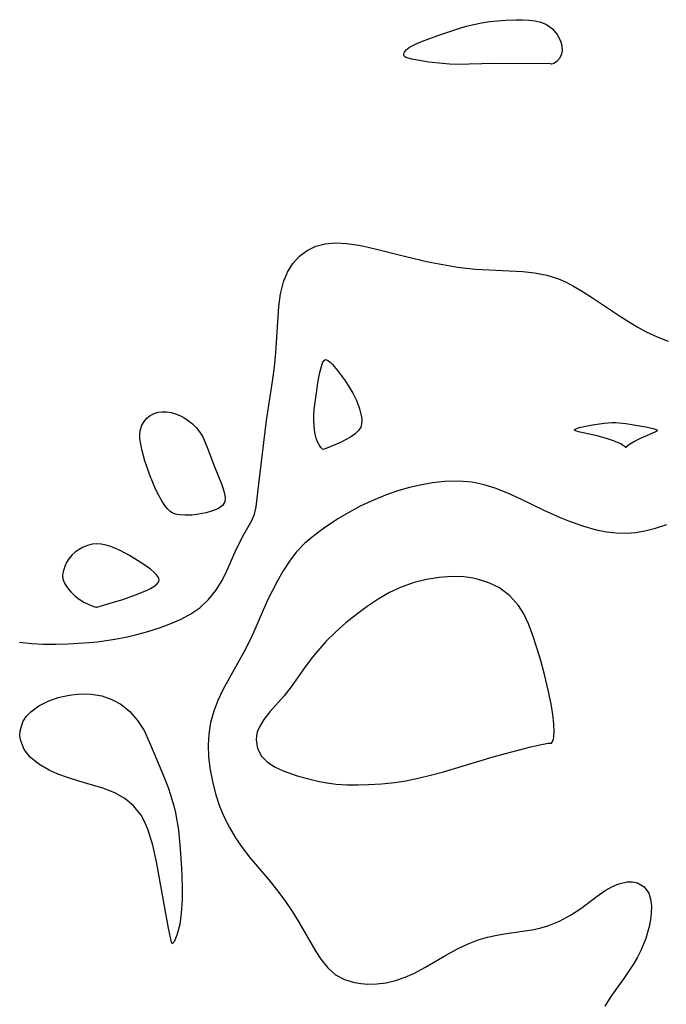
# Model space of a CAD drawing. Header units: metres. Extents: x 1073367 to 1082519, y 1569854 to 1574957.
# Tile 553 of 656: x 1077658 to 1077744, y 1574787 to 1574918. Entities that reach past the tile are written whole.
import ezdxf

# ---------------------------------------------------------------- set-up
doc = ezdxf.new("R2010")
doc.units = ezdxf.units.M
doc.layers.add('CGG_CurvaNivelLidar_v1', color=253, linetype='Continuous', lineweight=30)

msp = doc.modelspace()

# ---------------------------------------------------------------- linework, layer by layer
at = {"layer": 'CGG_CurvaNivelLidar_v1'}
for p, q in [((1077713.6455, 1574915.7705, 68), (1077716.4112, 1574916.687, 68)), ((1077716.4112, 1574916.687, 68), (1077717.3976, 1574916.9852, 68)), ((1077717.3976, 1574916.9852, 68), (1077718.3948, 1574917.2437, 68)), ((1077718.3948, 1574917.2437, 68), (1077719.4335, 1574917.4506, 68)), ((1077719.4335, 1574917.4506, 68), (1077720.4806, 1574917.6058, 68)), ((1077720.4806, 1574917.6058, 68), (1077721.5306, 1574917.7207, 68)), ((1077721.5306, 1574917.7207, 68), (1077722.5779, 1574917.803, 68)), ((1077722.5779, 1574917.803, 68), (1077723.9692, 1574917.8608, 68)), ((1077723.9692, 1574917.8608, 68), (1077724.8337, 1574917.8516, 68)), ((1077724.8337, 1574917.8516, 68), (1077725.6805, 1574917.7981, 68)), ((1077725.6805, 1574917.7981, 68), (1077726.5015, 1574917.6914, 68)), ((1077726.5015, 1574917.6914, 68), (1077727.2863, 1574917.5178, 68)), ((1077727.2863, 1574917.5178, 68), (1077728.0246, 1574917.2156, 68)), ((1077728.0246, 1574917.2156, 68), (1077728.8057, 1574916.6426, 68)), ((1077728.8057, 1574916.6426, 68), (1077729.4306, 1574915.9001, 68)), ((1077711.9591, 1574915.1622, 68), (1077713.6455, 1574915.7705, 68)), ((1077729.4306, 1574915.9001, 68), (1077729.8638, 1574915.0652, 68)), ((1077709.4481, 1574913.856, 68), (1077709.9027, 1574914.2022, 68)), ((1077709.9027, 1574914.2022, 68), (1077710.4935, 1574914.5316, 68)), ((1077710.4935, 1574914.5316, 68), (1077711.1885, 1574914.8507, 68)), ((1077711.1885, 1574914.8507, 68), (1077711.9591, 1574915.1622, 68)), ((1077729.8638, 1574915.0652, 68), (1077730.0482, 1574914.3936, 68)), ((1077730.0482, 1574914.3936, 68), (1077730.0819, 1574913.7479, 68)), ((1077709.1416, 1574913.3741, 68), (1077709.2107, 1574913.5573, 68)), ((1077709.1428, 1574913.1582, 68), (1077709.1416, 1574913.3741, 68)), ((1077709.238, 1574912.9828, 68), (1077709.1428, 1574913.1582, 68)), ((1077709.2107, 1574913.5573, 68), (1077709.3128, 1574913.7093, 68)), ((1077709.4202, 1574912.8588, 68), (1077709.238, 1574912.9828, 68)), ((1077709.3128, 1574913.7093, 68), (1077709.4481, 1574913.856, 68)), ((1077710.2116, 1574912.632, 68), (1077709.4202, 1574912.8588, 68)), ((1077729.9603, 1574913.1624, 68), (1077729.7007, 1574912.6706, 68)), ((1077730.0819, 1574913.7479, 68), (1077729.9603, 1574913.1624, 68)), ((1077712.4522, 1574912.2489, 68), (1077710.2116, 1574912.632, 68)), ((1077714.2471, 1574912.045, 68), (1077712.4522, 1574912.2489, 68)), ((1077715.1881, 1574911.9782, 68), (1077714.2471, 1574912.045, 68)), ((1077716.146, 1574911.9484, 68), (1077715.1881, 1574911.9782, 68)), ((1077721.0852, 1574912.0569, 68), (1077716.146, 1574911.9484, 68)), ((1077728.5, 1574912.0086, 68), (1077721.0852, 1574912.0569, 68)), ((1077728.6993, 1574911.9559, 68), (1077728.5, 1574912.0086, 68)), ((1077729.0026, 1574912.0502, 68), (1077728.6993, 1574911.9559, 68)), ((1077729.3598, 1574912.2929, 68), (1077729.0026, 1574912.0502, 68)), ((1077729.7007, 1574912.6706, 68), (1077729.3598, 1574912.2929, 68)), ((1077697.4926, 1574887.8484, 68), (1077698.7461, 1574888.1904, 68)), ((1077698.7461, 1574888.1904, 68), (1077700.1481, 1574888.3122, 68)), ((1077700.1481, 1574888.3122, 68), (1077701.6174, 1574888.2368, 68)), ((1077701.6174, 1574888.2368, 68), (1077703.1356, 1574888.0139, 68)), ((1077703.1356, 1574888.0139, 68), (1077703.8701, 1574887.8684, 68)), ((1077695.3256, 1574886.5367, 68), (1077696.3433, 1574887.2934, 68)), ((1077696.3433, 1574887.2934, 68), (1077697.4926, 1574887.8484, 68)), ((1077703.8701, 1574887.8684, 68), (1077705.3618, 1574887.5245, 68)), ((1077705.3618, 1574887.5245, 68), (1077709.4205, 1574886.4848, 68)), ((1077693.7413, 1574884.4187, 68), (1077694.4485, 1574885.5621, 68)), ((1077694.4485, 1574885.5621, 68), (1077695.3256, 1574886.5367, 68)), ((1077709.4205, 1574886.4848, 68), (1077712.3647, 1574885.8042, 68)), ((1077712.3647, 1574885.8042, 68), (1077714.3061, 1574885.4198, 68)), ((1077714.3061, 1574885.4198, 68), (1077716.2514, 1574885.1018, 68)), ((1077693.2085, 1574883.1391, 68), (1077693.7413, 1574884.4187, 68)), ((1077716.2514, 1574885.1018, 68), (1077718.6301, 1574884.8307, 68)), ((1077718.6301, 1574884.8307, 68), (1077724.9052, 1574884.5019, 68)), ((1077724.9052, 1574884.5019, 68), (1077726.4207, 1574884.3366, 68)), ((1077726.4207, 1574884.3366, 68), (1077728.0692, 1574884.0202, 68)), ((1077728.0692, 1574884.0202, 68), (1077729.6292, 1574883.5217, 68)), ((1077692.8166, 1574881.5604, 68), (1077693.2085, 1574883.1391, 68)), ((1077729.6292, 1574883.5217, 68), (1077730.6249, 1574883.0868, 68)), ((1077730.6249, 1574883.0868, 68), (1077731.598, 1574882.5831, 68)), ((1077692.5935, 1574879.8798, 68), (1077692.8166, 1574881.5604, 68)), ((1077731.598, 1574882.5831, 68), (1077732.8702, 1574881.8322, 68)), ((1077732.8702, 1574881.8322, 68), (1077734.1265, 1574881.0189, 68)), ((1077734.1265, 1574881.0189, 68), (1077737.6803, 1574878.6204, 68)), ((1077692.2214, 1574873.7625, 68), (1077692.5935, 1574879.8798, 68)), ((1077737.6803, 1574878.6204, 68), (1077738.8491, 1574877.874, 68)), ((1077738.8491, 1574877.874, 68), (1077740.0202, 1574877.1766, 68)), ((1077740.0202, 1574877.1766, 68), (1077741.2094, 1574876.532, 68)), ((1077741.2094, 1574876.532, 68), (1077742.659, 1574875.8475, 68)), ((1077742.659, 1574875.8475, 68), (1077744.1302, 1574875.275, 68)), ((1077692.0266, 1574871.8424, 68), (1077692.2214, 1574873.7625, 68)), ((1077698.2872, 1574872.1196, 67.5), (1077698.438, 1574872.4886, 67.5)), ((1077698.438, 1574872.4886, 67.5), (1077698.6436, 1574872.7688, 67.5)), ((1077698.6436, 1574872.7688, 67.5), (1077698.777, 1574872.8351, 67.5)), ((1077698.777, 1574872.8351, 67.5), (1077698.9027, 1574872.8328, 67.5)), ((1077698.9027, 1574872.8328, 67.5), (1077699.1872, 1574872.6931, 67.5)), ((1077699.1872, 1574872.6931, 67.5), (1077699.3962, 1574872.5212, 67.5)), ((1077699.3962, 1574872.5212, 67.5), (1077699.7057, 1574872.2087, 67.5)), ((1077691.7725, 1574869.9244, 68), (1077692.0266, 1574871.8424, 68)), ((1077697.822, 1574870.0137, 67.5), (1077698.0354, 1574871.1539, 67.5)), ((1077698.0354, 1574871.1539, 67.5), (1077698.2872, 1574872.1196, 67.5)), ((1077699.7057, 1574872.2087, 67.5), (1077700.3737, 1574871.4074, 67.5)), ((1077700.3737, 1574871.4074, 67.5), (1077701.4198, 1574869.972, 67.5)), ((1077690.9808, 1574864.7944, 68), (1077691.7725, 1574869.9244, 68)), ((1077697.4433, 1574867.5367, 67.5), (1077697.822, 1574870.0137, 67.5)), ((1077701.4198, 1574869.972, 67.5), (1077702.404, 1574868.4081, 67.5)), ((1077702.404, 1574868.4081, 67.5), (1077702.9194, 1574867.35, 67.5)), ((1077697.2775, 1574866.2468, 67.5), (1077697.4433, 1574867.5367, 67.5)), ((1077702.9194, 1574867.35, 67.5), (1077703.2891, 1574866.3061, 67.5)), ((1077676.0913, 1574865.706, 68), (1077676.6219, 1574865.8712, 68)), ((1077676.6219, 1574865.8712, 68), (1077677.1869, 1574865.947, 68)), ((1077677.1869, 1574865.947, 68), (1077677.7716, 1574865.9395, 68)), ((1077677.7716, 1574865.9395, 68), (1077678.3628, 1574865.8493, 68)), ((1077678.3628, 1574865.8493, 68), (1077678.9315, 1574865.6827, 68)), ((1077697.2305, 1574865.5121, 67.5), (1077697.2775, 1574866.2468, 67.5)), ((1077703.2891, 1574866.3061, 67.5), (1077703.5221, 1574865.2795, 67.5)), ((1077674.4734, 1574864.1429, 68), (1077674.7673, 1574864.6338, 68)), ((1077674.7673, 1574864.6338, 68), (1077675.1427, 1574865.0674, 68)), ((1077675.1427, 1574865.0674, 68), (1077675.5866, 1574865.4307, 68)), ((1077675.5866, 1574865.4307, 68), (1077676.0913, 1574865.706, 68)), ((1077678.9315, 1574865.6827, 68), (1077679.4898, 1574865.4487, 68)), ((1077679.4898, 1574865.4487, 68), (1077680.0324, 1574865.1578, 68)), ((1077680.0324, 1574865.1578, 68), (1077680.6177, 1574864.7709, 68)), ((1077680.6177, 1574864.7709, 68), (1077681.1677, 1574864.328, 68)), ((1077689.943, 1574856.3801, 68), (1077690.9808, 1574864.7944, 68)), ((1077697.2223, 1574864.7349, 67.5), (1077697.2305, 1574865.5121, 67.5)), ((1077697.309, 1574863.5342, 67.5), (1077697.2223, 1574864.7349, 67.5)), ((1077703.5221, 1574865.2795, 67.5), (1077703.5699, 1574864.7877, 67.5)), ((1077703.5699, 1574864.7877, 67.5), (1077703.5538, 1574864.3209, 67.5)), ((1077735.6419, 1574864.4298, 67.5), (1077736.6892, 1574864.5112, 67.5)), ((1077736.6892, 1574864.5112, 67.5), (1077737.2136, 1574864.5138, 67.5)), ((1077737.2136, 1574864.5138, 67.5), (1077738.5283, 1574864.388, 67.5)), ((1077674.1993, 1574862.9882, 68), (1077674.2794, 1574863.6034, 68)), ((1077674.2794, 1574863.6034, 68), (1077674.4734, 1574864.1429, 68)), ((1077681.1677, 1574864.328, 68), (1077681.6719, 1574863.8321, 68)), ((1077681.6719, 1574863.8321, 68), (1077682.1169, 1574863.2815, 68)), ((1077682.1169, 1574863.2815, 68), (1077682.5296, 1574862.6066, 68)), ((1077697.4106, 1574862.9679, 67.5), (1077697.309, 1574863.5342, 67.5)), ((1077703.1489, 1574863.4354, 67.5), (1077702.6841, 1574863.0023, 67.5)), ((1077703.4458, 1574863.8857, 67.5), (1077703.1489, 1574863.4354, 67.5)), ((1077703.5538, 1574864.3209, 67.5), (1077703.4458, 1574863.8857, 67.5)), ((1077731.696, 1574863.5454, 67.5), (1077731.7944, 1574863.6391, 67.5)), ((1077731.7566, 1574863.4521, 67.5), (1077731.696, 1574863.5454, 67.5)), ((1077732.2516, 1574863.2702, 67.5), (1077731.7566, 1574863.4521, 67.5)), ((1077731.7944, 1574863.6391, 67.5), (1077732.3384, 1574863.8299, 67.5)), ((1077734.7419, 1574862.7296, 67.5), (1077732.2516, 1574863.2702, 67.5)), ((1077732.3384, 1574863.8299, 67.5), (1077734.1069, 1574864.2028, 67.5)), ((1077734.1069, 1574864.2028, 67.5), (1077735.6419, 1574864.4298, 67.5)), ((1077738.5283, 1574864.388, 67.5), (1077741.1787, 1574863.9336, 67.5)), ((1077742.3698, 1574863.2219, 67.5), (1077740.2364, 1574862.2929, 67.5)), ((1077741.1787, 1574863.9336, 67.5), (1077742.3135, 1574863.6723, 67.5)), ((1077742.3135, 1574863.6723, 67.5), (1077742.5479, 1574863.5798, 67.5)), ((1077742.612, 1574863.3693, 67.5), (1077742.3698, 1574863.2219, 67.5)), ((1077742.5479, 1574863.5798, 67.5), (1077742.6603, 1574863.4819, 67.5)), ((1077742.6603, 1574863.4819, 67.5), (1077742.612, 1574863.3693, 67.5)), ((1077674.2241, 1574862.3361, 68), (1077674.1993, 1574862.9882, 68)), ((1077674.3248, 1574861.6557, 68), (1077674.2241, 1574862.3361, 68)), ((1077682.5296, 1574862.6066, 68), (1077682.8766, 1574861.8801, 68)), ((1077682.8766, 1574861.8801, 68), (1077683.1811, 1574861.1203, 68)), ((1077697.5559, 1574862.4392, 67.5), (1077697.4106, 1574862.9679, 67.5)), ((1077697.7343, 1574861.9706, 67.5), (1077697.5559, 1574862.4392, 67.5)), ((1077697.9325, 1574861.5767, 67.5), (1077697.7343, 1574861.9706, 67.5)), ((1077700.7554, 1574861.869, 67.5), (1077699.4846, 1574861.3192, 67.5)), ((1077701.4404, 1574862.2127, 67.5), (1077700.7554, 1574861.869, 67.5)), ((1077702.0987, 1574862.5927, 67.5), (1077701.4404, 1574862.2127, 67.5)), ((1077702.6841, 1574863.0023, 67.5), (1077702.0987, 1574862.5927, 67.5)), ((1077736.1057, 1574862.3564, 67.5), (1077734.7419, 1574862.7296, 67.5)), ((1077736.758, 1574862.1397, 67.5), (1077736.1057, 1574862.3564, 67.5)), ((1077737.3466, 1574861.9095, 67.5), (1077736.758, 1574862.1397, 67.5)), ((1077737.8401, 1574861.6737, 67.5), (1077737.3466, 1574861.9095, 67.5)), ((1077739.6633, 1574862.0126, 67.5), (1077738.8583, 1574861.5261, 67.5)), ((1077740.2364, 1574862.2929, 67.5), (1077739.6633, 1574862.0126, 67.5)), ((1077674.4768, 1574860.9527, 68), (1077674.3248, 1574861.6557, 68)), ((1077674.8904, 1574859.4184, 68), (1077674.4768, 1574860.9527, 68)), ((1077683.1811, 1574861.1203, 68), (1077684.0257, 1574858.7808, 68)), ((1077698.1818, 1574861.207, 67.5), (1077697.9325, 1574861.5767, 67.5)), ((1077698.3864, 1574860.9885, 67.5), (1077698.1818, 1574861.207, 67.5)), ((1077698.5, 1574860.938, 67.5), (1077698.3864, 1574860.9885, 67.5)), ((1077699.4846, 1574861.3192, 67.5), (1077698.5, 1574860.938, 67.5)), ((1077738.2282, 1574861.4376, 67.5), (1077737.8401, 1574861.6737, 67.5)), ((1077738.4575, 1574861.2523, 67.5), (1077738.2282, 1574861.4376, 67.5)), ((1077738.5, 1574861.1563, 67.5), (1077738.4575, 1574861.2523, 67.5)), ((1077738.5078, 1574861.2204, 67.5), (1077738.5, 1574861.1563, 67.5)), ((1077738.8583, 1574861.5261, 67.5), (1077738.5078, 1574861.2204, 67.5)), ((1077675.531, 1574857.5403, 68), (1077674.8904, 1574859.4184, 68)), ((1077684.0257, 1574858.7808, 68), (1077685.0102, 1574856.3896, 68)), ((1077675.9204, 1574856.5607, 68), (1077675.531, 1574857.5403, 68)), ((1077714.5374, 1574856.6996, 68), (1077712.9295, 1574856.5198, 68)), ((1077716.3715, 1574856.7494, 68), (1077714.5374, 1574856.6996, 68)), ((1077718.1863, 1574856.5955, 68), (1077716.3715, 1574856.7494, 68)), ((1077676.343, 1574855.6105, 68), (1077675.9204, 1574856.5607, 68)), ((1077676.7373, 1574854.8242, 68), (1077676.343, 1574855.6105, 68)), ((1077685.0102, 1574856.3896, 68), (1077685.253, 1574855.7314, 68)), ((1077685.253, 1574855.7314, 68), (1077685.4329, 1574855.1059, 68)), ((1077689.6103, 1574853.3499, 68), (1077689.943, 1574856.3801, 68)), ((1077708.4975, 1574855.5018, 68), (1077706.9459, 1574854.9721, 68)), ((1077709.9042, 1574855.903, 68), (1077708.4975, 1574855.5018, 68)), ((1077711.3217, 1574856.234, 68), (1077709.9042, 1574855.903, 68)), ((1077712.9295, 1574856.5198, 68), (1077711.3217, 1574856.234, 68)), ((1077719.7827, 1574856.2584, 68), (1077718.1863, 1574856.5955, 68)), ((1077721.3554, 1574855.7606, 68), (1077719.7827, 1574856.2584, 68)), ((1077722.992, 1574855.1021, 68), (1077721.3554, 1574855.7606, 68)), ((1077677.1365, 1574854.1205, 68), (1077676.7373, 1574854.8242, 68)), ((1077677.5262, 1574853.5252, 68), (1077677.1365, 1574854.1205, 68)), ((1077685.4329, 1574855.1059, 68), (1077685.5166, 1574854.5239, 68)), ((1077685.5166, 1574854.5239, 68), (1077685.46, 1574854.001, 68)), ((1077705.1307, 1574854.243, 68), (1077703.3599, 1574853.4144, 68)), ((1077706.9459, 1574854.9721, 68), (1077705.1307, 1574854.243, 68)), ((1077724.6141, 1574854.3554, 68), (1077722.992, 1574855.1021, 68)), ((1077727.7141, 1574852.8512, 68), (1077724.6141, 1574854.3554, 68)), ((1077677.889, 1574853.0617, 68), (1077677.5262, 1574853.5252, 68)), ((1077678.1866, 1574852.7585, 68), (1077677.889, 1574853.0617, 68)), ((1077678.4018, 1574852.5963, 68), (1077678.1866, 1574852.7585, 68)), ((1077683.8466, 1574852.8023, 68), (1077682.967, 1574852.5402, 68)), ((1077684.5994, 1574853.1359, 68), (1077683.8466, 1574852.8023, 68)), ((1077685.1591, 1574853.5368, 68), (1077684.5994, 1574853.1359, 68)), ((1077685.46, 1574854.001, 68), (1077685.1591, 1574853.5368, 68)), ((1077689.396, 1574852.3936, 68), (1077689.6103, 1574853.3499, 68)), ((1077703.3599, 1574853.4144, 68), (1077701.8675, 1574852.6148, 68)), ((1077729.8574, 1574851.8961, 68), (1077727.7141, 1574852.8512, 68)), ((1077678.5, 1574852.5848, 68), (1077678.4018, 1574852.5963, 68)), ((1077678.5871, 1574852.4967, 68), (1077678.5, 1574852.5848, 68)), ((1077678.9223, 1574852.3817, 68), (1077678.5871, 1574852.4967, 68)), ((1077679.455, 1574852.2782, 68), (1077678.9223, 1574852.3817, 68)), ((1077680.2092, 1574852.2234, 68), (1077679.455, 1574852.2782, 68)), ((1077681.0861, 1574852.2475, 68), (1077680.2092, 1574852.2234, 68)), ((1077682.0258, 1574852.3539, 68), (1077681.0861, 1574852.2475, 68)), ((1077682.967, 1574852.5402, 68), (1077682.0258, 1574852.3539, 68)), ((1077687.9572, 1574849.6852, 68), (1077689.0107, 1574851.5267, 68)), ((1077689.0107, 1574851.5267, 68), (1077689.396, 1574852.3936, 68)), ((1077700.4233, 1574851.7496, 68), (1077698.5141, 1574850.4635, 68)), ((1077701.8675, 1574852.6148, 68), (1077700.4233, 1574851.7496, 68)), ((1077730.9968, 1574851.4366, 68), (1077729.8574, 1574851.8961, 68)), ((1077732.8143, 1574850.7859, 68), (1077730.9968, 1574851.4366, 68)), ((1077698.5141, 1574850.4635, 68), (1077697.2215, 1574849.497, 68)), ((1077734.6462, 1574850.2679, 68), (1077732.8143, 1574850.7859, 68)), ((1077735.9479, 1574850.0093, 68), (1077734.6462, 1574850.2679, 68)), ((1077741.0458, 1574850.1169, 68), (1077739.8053, 1574849.9122, 68)), ((1077742.2745, 1574850.4224, 68), (1077741.0458, 1574850.1169, 68)), ((1077743.9124, 1574850.9785, 68), (1077742.2745, 1574850.4224, 68)), ((1077687.3841, 1574848.5864, 68), (1077687.9572, 1574849.6852, 68)), ((1077697.2215, 1574849.497, 68), (1077696.0101, 1574848.4682, 68)), ((1077737.2528, 1574849.855, 68), (1077735.9479, 1574850.0093, 68)), ((1077738.5564, 1574849.8204, 68), (1077737.2528, 1574849.855, 68)), ((1077739.8053, 1574849.9122, 68), (1077738.5564, 1574849.8204, 68)), ((1077666.1776, 1574847.7015, 68.5), (1077665.668, 1574847.3424, 68.5)), ((1077666.7244, 1574848.002, 68.5), (1077666.1776, 1574847.7015, 68.5)), ((1077667.2974, 1574848.2384, 68.5), (1077666.7244, 1574848.002, 68.5)), ((1077667.8889, 1574848.399, 68.5), (1077667.2974, 1574848.2384, 68.5)), ((1077668.4934, 1574848.4655, 68.5), (1077667.8889, 1574848.399, 68.5)), ((1077669.1134, 1574848.4218, 68.5), (1077668.4934, 1574848.4655, 68.5)), ((1077669.7392, 1574848.2874, 68.5), (1077669.1134, 1574848.4218, 68.5)), ((1077670.3678, 1574848.0865, 68.5), (1077669.7392, 1574848.2874, 68.5)), ((1077670.9966, 1574847.8364, 68.5), (1077670.3678, 1574848.0865, 68.5)), ((1077671.623, 1574847.5493, 68.5), (1077670.9966, 1574847.8364, 68.5)), ((1077672.8508, 1574846.897, 68.5), (1077671.623, 1574847.5493, 68.5)), ((1077686.809, 1574847.4005, 68), (1077687.3841, 1574848.5864, 68)), ((1077696.0101, 1574848.4682, 68), (1077694.9137, 1574847.344, 68)), ((1077664.838, 1574846.469, 68.5), (1077664.5266, 1574845.9715, 68.5)), ((1077665.2109, 1574846.9242, 68.5), (1077664.838, 1574846.469, 68.5)), ((1077665.668, 1574847.3424, 68.5), (1077665.2109, 1574846.9242, 68.5)), ((1077674.5927, 1574845.8142, 68.5), (1077672.8508, 1574846.897, 68.5)), ((1077685.7014, 1574844.876, 68), (1077686.809, 1574847.4005, 68)), ((1077694.9137, 1574847.344, 68), (1077693.9968, 1574846.1573, 68)), ((1077664.0938, 1574844.903, 68.5), (1077663.9915, 1574844.3548, 68.5)), ((1077664.2765, 1574845.4455, 68.5), (1077664.0938, 1574844.903, 68.5)), ((1077664.5266, 1574845.9715, 68.5), (1077664.2765, 1574845.4455, 68.5)), ((1077675.6266, 1574845.075, 68.5), (1077674.5927, 1574845.8142, 68.5)), ((1077676.0686, 1574844.7099, 68.5), (1077675.6266, 1574845.075, 68.5)), ((1077693.9968, 1574846.1573, 68), (1077693.1787, 1574844.8812, 68)), ((1077663.9915, 1574844.3548, 68.5), (1077664.0304, 1574843.7788, 68.5)), ((1077664.0304, 1574843.7788, 68.5), (1077664.2419, 1574843.213, 68.5)), ((1077676.4316, 1574844.352, 68.5), (1077676.0686, 1574844.7099, 68.5)), ((1077676.6828, 1574844.0049, 68.5), (1077676.4316, 1574844.352, 68.5)), ((1077676.7782, 1574843.6734, 68.5), (1077676.6828, 1574844.0049, 68.5)), ((1077676.6856, 1574843.3713, 68.5), (1077676.7782, 1574843.6734, 68.5)), ((1077684.2822, 1574842.2814, 68), (1077685.0941, 1574843.6038, 68)), ((1077685.0941, 1574843.6038, 68), (1077685.7014, 1574844.876, 68)), ((1077693.1787, 1574844.8812, 68), (1077692.4214, 1574843.5439, 68)), ((1077712.1419, 1574843.7292, 68.5), (1077710.4892, 1574843.3201, 68.5)), ((1077713.808, 1574843.9933, 68.5), (1077712.1419, 1574843.7292, 68.5)), ((1077715.4665, 1574844.1118, 68.5), (1077713.808, 1574843.9933, 68.5)), ((1077717.0949, 1574844.0705, 68.5), (1077715.4665, 1574844.1118, 68.5)), ((1077718.0581, 1574843.9548, 68.5), (1077717.0949, 1574844.0705, 68.5)), ((1077718.8985, 1574843.7834, 68.5), (1077718.0581, 1574843.9548, 68.5)), ((1077720.4115, 1574843.3003, 68.5), (1077718.8985, 1574843.7834, 68.5)), ((1077664.2419, 1574843.213, 68.5), (1077664.5985, 1574842.6433, 68.5)), ((1077664.5985, 1574842.6433, 68.5), (1077665.0662, 1574842.0907, 68.5)), ((1077673.6554, 1574841.694, 68.5), (1077675.0994, 1574842.2822, 68.5)), ((1077675.0994, 1574842.2822, 68.5), (1077675.6285, 1574842.545, 68.5)), ((1077675.6285, 1574842.545, 68.5), (1077676.0775, 1574842.8102, 68.5)), ((1077676.0775, 1574842.8102, 68.5), (1077676.4395, 1574843.0847, 68.5)), ((1077676.4395, 1574843.0847, 68.5), (1077676.6856, 1574843.3713, 68.5)), ((1077683.2959, 1574841.0546, 68), (1077684.2822, 1574842.2814, 68)), ((1077691.7551, 1574842.2787, 68), (1077691.1208, 1574840.9846, 68)), ((1077692.4214, 1574843.5439, 68), (1077691.7551, 1574842.2787, 68)), ((1077708.7692, 1574842.7119, 68.5), (1077707.2276, 1574841.9786, 68.5)), ((1077710.4892, 1574843.3201, 68.5), (1077708.7692, 1574842.7119, 68.5)), ((1077721.8111, 1574842.5969, 68.5), (1077720.4115, 1574843.3003, 68.5)), ((1077723.1665, 1574841.554, 68.5), (1077721.8111, 1574842.5969, 68.5)), ((1077665.0662, 1574842.0907, 68.5), (1077665.611, 1574841.5758, 68.5)), ((1077665.611, 1574841.5758, 68.5), (1077666.1995, 1574841.118, 68.5)), ((1077666.1995, 1574841.118, 68.5), (1077666.7982, 1574840.7351, 68.5)), ((1077670.2922, 1574840.5651, 68.5), (1077671.9432, 1574841.0896, 68.5)), ((1077671.9432, 1574841.0896, 68.5), (1077673.6554, 1574841.694, 68.5)), ((1077682.1305, 1574839.9687, 68), (1077683.2959, 1574841.0546, 68)), ((1077691.1208, 1574840.9846, 68), (1077689.2757, 1574836.7771, 68)), ((1077705.7333, 1574841.1133, 68.5), (1077704.2813, 1574840.1482, 68.5)), ((1077707.2276, 1574841.9786, 68.5), (1077705.7333, 1574841.1133, 68.5)), ((1077724.3123, 1574840.2576, 68.5), (1077723.1665, 1574841.554, 68.5)), ((1077666.7982, 1574840.7351, 68.5), (1077667.4502, 1574840.4015, 68.5)), ((1077667.4502, 1574840.4015, 68.5), (1077667.9991, 1574840.179, 68.5)), ((1077667.9991, 1574840.179, 68.5), (1077668.3739, 1574840.0635, 68.5)), ((1077668.3739, 1574840.0635, 68.5), (1077668.5, 1574840.0561, 68.5)), ((1077668.5, 1574840.0561, 68.5), (1077670.2922, 1574840.5651, 68.5)), ((1077680.9678, 1574839.1689, 68), (1077682.1305, 1574839.9687, 68)), ((1077704.2813, 1574840.1482, 68.5), (1077702.8703, 1574839.1067, 68.5)), ((1077725.0081, 1574839.1611, 68.5), (1077724.3123, 1574840.2576, 68.5)), ((1077678.3292, 1574837.8811, 68), (1077679.6914, 1574838.4824, 68)), ((1077679.6914, 1574838.4824, 68), (1077680.9678, 1574839.1689, 68)), ((1077702.8703, 1574839.1067, 68.5), (1077701.4604, 1574837.9675, 68.5)), ((1077725.6351, 1574837.8363, 68.5), (1077725.0081, 1574839.1611, 68.5)), ((1077675.2528, 1574836.8162, 68), (1077676.818, 1574837.3149, 68)), ((1077676.818, 1574837.3149, 68), (1077678.3292, 1574837.8811, 68)), ((1077701.4604, 1574837.9675, 68.5), (1077700.1097, 1574836.7671, 68.5)), ((1077726.2167, 1574836.3097, 68.5), (1077725.6351, 1574837.8363, 68.5)), ((1077668.6149, 1574835.4821, 68), (1077670.8826, 1574835.8071, 68)), ((1077670.8826, 1574835.8071, 68), (1077672.3577, 1574836.0917, 68)), ((1077672.3577, 1574836.0917, 68), (1077673.8171, 1574836.4278, 68)), ((1077673.8171, 1574836.4278, 68), (1077675.2528, 1574836.8162, 68)), ((1077689.2757, 1574836.7771, 68), (1077688.6394, 1574835.3829, 68)), ((1077700.1097, 1574836.7671, 68.5), (1077698.8368, 1574835.5029, 68.5)), ((1077726.7525, 1574834.6821, 68.5), (1077726.2167, 1574836.3097, 68.5)), ((1077658.2806, 1574835.4092, 68), (1077659.9045, 1574835.2352, 68)), ((1077659.9045, 1574835.2352, 68), (1077661.4833, 1574835.1554, 68)), ((1077661.4833, 1574835.1554, 68), (1077663.0895, 1574835.1533, 68)), ((1077663.0895, 1574835.1533, 68), (1077664.7139, 1574835.2065, 68)), ((1077664.7139, 1574835.2065, 68), (1077667.4818, 1574835.3765, 68)), ((1077667.4818, 1574835.3765, 68), (1077668.6149, 1574835.4821, 68)), ((1077688.6394, 1574835.3829, 68), (1077688.0375, 1574834.1716, 68)), ((1077698.8368, 1574835.5029, 68.5), (1077697.7488, 1574834.2777, 68.5)), ((1077727.2524, 1574832.9744, 68.5), (1077726.7525, 1574834.6821, 68.5)), ((1077688.0375, 1574834.1716, 68), (1077685.2008, 1574829.0935, 68)), ((1077697.0749, 1574833.443, 68.5), (1077696.0906, 1574832.1372, 68.5)), ((1077697.7488, 1574834.2777, 68.5), (1077697.0749, 1574833.443, 68.5)), ((1077696.0906, 1574832.1372, 68.5), (1077694.244, 1574829.5261, 68.5)), ((1077727.7798, 1574830.9705, 68.5), (1077727.2524, 1574832.9744, 68.5)), ((1077728.2441, 1574829.0536, 68.5), (1077727.7798, 1574830.9705, 68.5)), ((1077694.244, 1574829.5261, 68.5), (1077693.3183, 1574828.303, 68.5)), ((1077662.0626, 1574827.5947, 67.5), (1077663.422, 1574828.0771, 67.5)), ((1077663.422, 1574828.0771, 67.5), (1077664.881, 1574828.4101, 67.5)), ((1077664.881, 1574828.4101, 67.5), (1077666.3384, 1574828.568, 67.5)), ((1077666.3384, 1574828.568, 67.5), (1077667.7958, 1574828.5357, 67.5)), ((1077667.7958, 1574828.5357, 67.5), (1077669.1809, 1574828.294, 67.5)), ((1077669.1809, 1574828.294, 67.5), (1077670.4985, 1574827.8478, 67.5)), ((1077685.2008, 1574829.0935, 68), (1077684.5432, 1574827.7146, 68)), ((1077693.3183, 1574828.303, 68.5), (1077691.432, 1574826.1855, 68.5)), ((1077728.6297, 1574827.2437, 68.5), (1077728.2441, 1574829.0536, 68.5)), ((1077659.7807, 1574826.2024, 67.5), (1077660.8301, 1574826.9697, 67.5)), ((1077660.8301, 1574826.9697, 67.5), (1077662.0626, 1574827.5947, 67.5)), ((1077670.4985, 1574827.8478, 67.5), (1077671.7115, 1574827.1974, 67.5)), ((1077671.7115, 1574827.1974, 67.5), (1077672.9058, 1574826.2273, 67.5)), ((1077684.5432, 1574827.7146, 68), (1077683.9905, 1574826.2623, 68)), ((1077728.8694, 1574825.842, 68.5), (1077728.6297, 1574827.2437, 68.5)), ((1077658.7379, 1574824.8771, 67.5), (1077659.1859, 1574825.5726, 67.5)), ((1077659.1859, 1574825.5726, 67.5), (1077659.7807, 1574826.2024, 67.5)), ((1077672.9058, 1574826.2273, 67.5), (1077673.9239, 1574825.0525, 67.5)), ((1077683.9905, 1574826.2623, 68), (1077683.5769, 1574824.7732, 68)), ((1077691.432, 1574826.1855, 68.5), (1077690.6192, 1574825.1744, 68.5)), ((1077729.0114, 1574824.5987, 68.5), (1077728.8694, 1574825.842, 68.5)), ((1077658.3726, 1574823.6728, 67.5), (1077658.7379, 1574824.8771, 67.5)), ((1077673.9239, 1574825.0525, 67.5), (1077674.7633, 1574823.7255, 67.5)), ((1077683.5769, 1574824.7732, 68), (1077683.32, 1574823.2548, 68)), ((1077689.9921, 1574824.1377, 68.5), (1077689.7421, 1574823.498, 68.5)), ((1077690.6192, 1574825.1744, 68.5), (1077689.9921, 1574824.1377, 68.5)), ((1077729.0441, 1574823.5522, 68.5), (1077729.0114, 1574824.5987, 68.5)), ((1077658.3537, 1574823.0096, 67.5), (1077658.3726, 1574823.6728, 67.5)), ((1077658.4547, 1574822.3472, 67.5), (1077658.3537, 1574823.0096, 67.5)), ((1077674.7633, 1574823.7255, 67.5), (1077675.4603, 1574822.227, 67.5)), ((1077683.32, 1574823.2548, 68), (1077683.2352, 1574821.7636, 68)), ((1077689.6285, 1574822.9997, 68.5), (1077689.5872, 1574822.4665, 68.5)), ((1077689.7421, 1574823.498, 68.5), (1077689.6285, 1574822.9997, 68.5)), ((1077728.8863, 1574822.4133, 68.5), (1077728.9932, 1574822.901, 68.5)), ((1077728.9932, 1574822.901, 68.5), (1077729.0441, 1574823.5522, 68.5)), ((1077658.9155, 1574821.219, 67.5), (1077658.4547, 1574822.3472, 67.5)), ((1077675.4603, 1574822.227, 67.5), (1077676.0957, 1574820.6556, 67.5)), ((1077683.2352, 1574821.7636, 68), (1077683.2913, 1574820.2591, 68)), ((1077689.5872, 1574822.4665, 68.5), (1077689.7723, 1574821.3346, 68.5)), ((1077722.6008, 1574820.6843, 68.5), (1077725.9609, 1574821.544, 68.5)), ((1077725.9609, 1574821.544, 68.5), (1077727.3695, 1574821.8692, 68.5)), ((1077727.3695, 1574821.8692, 68.5), (1077728.2509, 1574822.0387, 68.5)), ((1077728.2509, 1574822.0387, 68.5), (1077728.5, 1574822.0336, 68.5)), ((1077728.5, 1574822.0336, 68.5), (1077728.6688, 1574822.0353, 68.5)), ((1077728.6688, 1574822.0353, 68.5), (1077728.8863, 1574822.4133, 68.5)), ((1077659.696, 1574820.1878, 67.5), (1077658.9155, 1574821.219, 67.5)), ((1077660.8288, 1574819.2439, 67.5), (1077659.696, 1574820.1878, 67.5)), ((1077676.0957, 1574820.6556, 67.5), (1077677.3517, 1574817.7085, 67.5)), ((1077683.2913, 1574820.2591, 68), (1077683.465, 1574818.7493, 68)), ((1077689.7723, 1574821.3346, 68.5), (1077690.3237, 1574820.3073, 68.5)), ((1077690.3237, 1574820.3073, 68.5), (1077691.0792, 1574819.5623, 68.5)), ((1077714.3906, 1574818.2649, 68.5), (1077720.9451, 1574820.2246, 68.5)), ((1077720.9451, 1574820.2246, 68.5), (1077722.6008, 1574820.6843, 68.5)), ((1077662.1963, 1574818.457, 67.5), (1077660.8288, 1574819.2439, 67.5)), ((1077691.0792, 1574819.5623, 68.5), (1077692.0478, 1574818.929, 68.5)), ((1077692.0478, 1574818.929, 68.5), (1077693.179, 1574818.3852, 68.5)), ((1077663.377, 1574817.9436, 67.5), (1077662.1963, 1574818.457, 67.5)), ((1077664.6245, 1574817.4934, 67.5), (1077663.377, 1574817.9436, 67.5)), ((1077677.3517, 1574817.7085, 67.5), (1077677.9577, 1574816.1714, 67.5)), ((1077683.465, 1574818.7493, 68), (1077683.8529, 1574816.7417, 68)), ((1077693.179, 1574818.3852, 68.5), (1077693.7879, 1574818.1431, 68.5)), ((1077693.7879, 1574818.1431, 68.5), (1077695.0431, 1574817.7182, 68.5)), ((1077695.0431, 1574817.7182, 68.5), (1077696.3693, 1574817.348, 68.5)), ((1077711.0596, 1574817.3941, 68.5), (1077712.8476, 1574817.8406, 68.5)), ((1077712.8476, 1574817.8406, 68.5), (1077714.3906, 1574818.2649, 68.5)), ((1077666.1255, 1574817.0183, 67.5), (1077664.6245, 1574817.4934, 67.5)), ((1077669.3169, 1574816.0911, 67.5), (1077666.1255, 1574817.0183, 67.5)), ((1077683.8529, 1574816.7417, 68), (1077684.2615, 1574815.2147, 68)), ((1077696.3693, 1574817.348, 68.5), (1077697.7447, 1574817.028, 68.5)), ((1077697.7447, 1574817.028, 68.5), (1077698.9602, 1574816.7948, 68.5)), ((1077698.9602, 1574816.7948, 68.5), (1077700.1977, 1574816.623, 68.5)), ((1077700.1977, 1574816.623, 68.5), (1077701.6062, 1574816.5258, 68.5)), ((1077701.6062, 1574816.5258, 68.5), (1077703.0355, 1574816.5098, 68.5)), ((1077703.0355, 1574816.5098, 68.5), (1077704.4797, 1574816.5482, 68.5)), ((1077704.4797, 1574816.5482, 68.5), (1077706.2036, 1574816.6424, 68.5)), ((1077706.2036, 1574816.6424, 68.5), (1077707.9323, 1574816.8134, 68.5)), ((1077707.9323, 1574816.8134, 68.5), (1077709.4221, 1574817.0479, 68.5)), ((1077709.4221, 1574817.0479, 68.5), (1077711.0596, 1574817.3941, 68.5)), ((1077670.9033, 1574815.4869, 67.5), (1077669.3169, 1574816.0911, 67.5)), ((1077672.2244, 1574814.7232, 67.5), (1077670.9033, 1574815.4869, 67.5)), ((1077677.9577, 1574816.1714, 67.5), (1077678.2861, 1574815.2154, 67.5)), ((1077678.2861, 1574815.2154, 67.5), (1077678.713, 1574813.756, 67.5)), ((1077684.2615, 1574815.2147, 68), (1077684.765, 1574813.7118, 68)), ((1077673.3894, 1574813.7559, 67.5), (1077672.2244, 1574814.7232, 67.5)), ((1077674.389, 1574812.492, 67.5), (1077673.3894, 1574813.7559, 67.5)), ((1077678.713, 1574813.756, 67.5), (1077678.9296, 1574812.8147, 67.5)), ((1077684.765, 1574813.7118, 68), (1077685.359, 1574812.264, 68)), ((1077674.8813, 1574811.5749, 67.5), (1077674.389, 1574812.492, 67.5)), ((1077678.9296, 1574812.8147, 67.5), (1077679.3073, 1574810.5346, 67.5)), ((1077675.312, 1574810.5389, 67.5), (1077674.8813, 1574811.5749, 67.5)), ((1077685.359, 1574812.264, 68), (1077686.0552, 1574810.8613, 68)), ((1077675.9317, 1574808.514, 67.5), (1077675.312, 1574810.5389, 67.5)), ((1077679.3073, 1574810.5346, 67.5), (1077679.5678, 1574808.0514, 67.5)), ((1077686.0552, 1574810.8613, 68), (1077686.8599, 1574809.5097, 68)), ((1077676.4264, 1574806.3128, 67.5), (1077675.9317, 1574808.514, 67.5)), ((1077686.8599, 1574809.5097, 68), (1077687.7545, 1574808.2113, 68)), ((1077679.5678, 1574808.0514, 67.5), (1077679.7283, 1574805.4992, 67.5)), ((1077687.7545, 1574808.2113, 68), (1077688.7212, 1574806.9635, 68)), ((1077678.0103, 1574797.5216, 67.5), (1077676.4264, 1574806.3128, 67.5)), ((1077688.7212, 1574806.9635, 68), (1077691.2902, 1574803.9413, 68)), ((1077679.7283, 1574805.4992, 67.5), (1077679.8015, 1574803.0094, 67.5)), ((1077691.2902, 1574803.9413, 68), (1077692.3065, 1574802.68, 68)), ((1077736.6831, 1574803.0262, 68), (1077737.5934, 1574803.4107, 68)), ((1077737.5934, 1574803.4107, 68), (1077738.6887, 1574803.6668, 68)), ((1077738.6887, 1574803.6668, 68), (1077739.4108, 1574803.6737, 68)), ((1077739.4108, 1574803.6737, 68), (1077740.0755, 1574803.5304, 68)), ((1077740.0755, 1574803.5304, 68), (1077740.9396, 1574803.0148, 68)), ((1077679.8015, 1574803.0094, 67.5), (1077679.7965, 1574801.3116, 67.5)), ((1077692.3065, 1574802.68, 68), (1077693.4054, 1574801.2027, 68)), ((1077734.7179, 1574801.7841, 68), (1077735.7694, 1574802.5112, 68)), ((1077735.7694, 1574802.5112, 68), (1077736.6831, 1574803.0262, 68)), ((1077740.9396, 1574803.0148, 68), (1077741.5469, 1574802.1889, 68)), ((1077741.5469, 1574802.1889, 68), (1077741.798, 1574801.4041, 68)), ((1077679.7965, 1574801.3116, 67.5), (1077679.6996, 1574799.5445, 67.5)), ((1077693.4054, 1574801.2027, 68), (1077694.4278, 1574799.6885, 68)), ((1077732.5528, 1574800.1614, 68), (1077734.7179, 1574801.7841, 68)), ((1077741.798, 1574801.4041, 68), (1077741.898, 1574800.5049, 68)), ((1077679.6996, 1574799.5445, 67.5), (1077679.4908, 1574798.0186, 67.5)), ((1077694.4278, 1574799.6885, 68), (1077695.2494, 1574798.3514, 68)), ((1077729.737, 1574798.4899, 68), (1077731.1877, 1574799.2705, 68)), ((1077731.1877, 1574799.2705, 68), (1077732.5528, 1574800.1614, 68)), ((1077741.8757, 1574799.5183, 68), (1077741.7802, 1574798.6575, 68)), ((1077741.898, 1574800.5049, 68), (1077741.8757, 1574799.5183, 68)), ((1077679.4908, 1574798.0186, 67.5), (1077679.1281, 1574796.6134, 67.5)), ((1077695.2494, 1574798.3514, 68), (1077697.5126, 1574794.464, 68)), ((1077728.2105, 1574797.8661, 68), (1077729.737, 1574798.4899, 68)), ((1077741.7802, 1574798.6575, 68), (1077741.6172, 1574797.7665, 68)), ((1077678.4016, 1574795.6809, 67.5), (1077678.0103, 1574797.5216, 67.5)), ((1077721.46, 1574796.6281, 68), (1077722.7066, 1574796.8404, 68)), ((1077722.7066, 1574796.8404, 68), (1077726.0747, 1574797.3247, 68)), ((1077726.0747, 1574797.3247, 68), (1077727.1537, 1574797.5574, 68)), ((1077727.1537, 1574797.5574, 68), (1077728.2105, 1574797.8661, 68)), ((1077741.6172, 1574797.7665, 68), (1077741.1673, 1574796.1731, 68)), ((1077678.5, 1574795.4614, 67.5), (1077678.4016, 1574795.6809, 67.5)), ((1077678.7567, 1574795.7267, 67.5), (1077678.5, 1574795.4614, 67.5)), ((1077679.1281, 1574796.6134, 67.5), (1077678.7567, 1574795.7267, 67.5)), ((1077716.3204, 1574794.8607, 68), (1077717.6395, 1574795.4788, 68)), ((1077717.6395, 1574795.4788, 68), (1077718.9907, 1574795.9945, 68)), ((1077718.9907, 1574795.9945, 68), (1077720.2179, 1574796.3523, 68)), ((1077720.2179, 1574796.3523, 68), (1077721.46, 1574796.6281, 68)), ((1077741.1673, 1574796.1731, 68), (1077740.5099, 1574794.5783, 68)), ((1077697.5126, 1574794.464, 68), (1077698.1679, 1574793.4483, 68)), ((1077714.7792, 1574794.0224, 68), (1077716.3204, 1574794.8607, 68)), ((1077740.5099, 1574794.5783, 68), (1077740.0576, 1574793.7115, 68)), ((1077698.1679, 1574793.4483, 68), (1077699.0729, 1574792.2787, 68)), ((1077711.9176, 1574792.3366, 68), (1077714.7792, 1574794.0224, 68)), ((1077739.5553, 1574792.8558, 68), (1077738.3305, 1574790.999, 68)), ((1077740.0576, 1574793.7115, 68), (1077739.5553, 1574792.8558, 68)), ((1077699.0729, 1574792.2787, 68), (1077700.1085, 1574791.3484, 68)), ((1077709.3167, 1574791.046, 68), (1077710.557, 1574791.6038, 68)), ((1077710.557, 1574791.6038, 68), (1077711.9176, 1574792.3366, 68)), ((1077700.1085, 1574791.3484, 68), (1077701.2873, 1574790.7342, 68)), ((1077701.2873, 1574790.7342, 68), (1077702.6081, 1574790.3523, 68)), ((1077702.6081, 1574790.3523, 68), (1077703.4794, 1574790.2063, 68)), ((1077703.4794, 1574790.2063, 68), (1077704.3807, 1574790.1327, 68)), ((1077704.3807, 1574790.1327, 68), (1077705.5903, 1574790.1573, 68)), ((1077705.5903, 1574790.1573, 68), (1077706.8215, 1574790.316, 68)), ((1077706.8215, 1574790.316, 68), (1077708.0569, 1574790.6079, 68)), ((1077708.0569, 1574790.6079, 68), (1077709.3167, 1574791.046, 68)), ((1077738.3305, 1574790.999, 68), (1077736.5485, 1574788.4986, 68)), ((1077736.5485, 1574788.4986, 68), (1077735.7254, 1574787.1999, 68))]:
    msp.add_line(p, q, dxfattribs=at)

doc.saveas('drawing.dxf')
